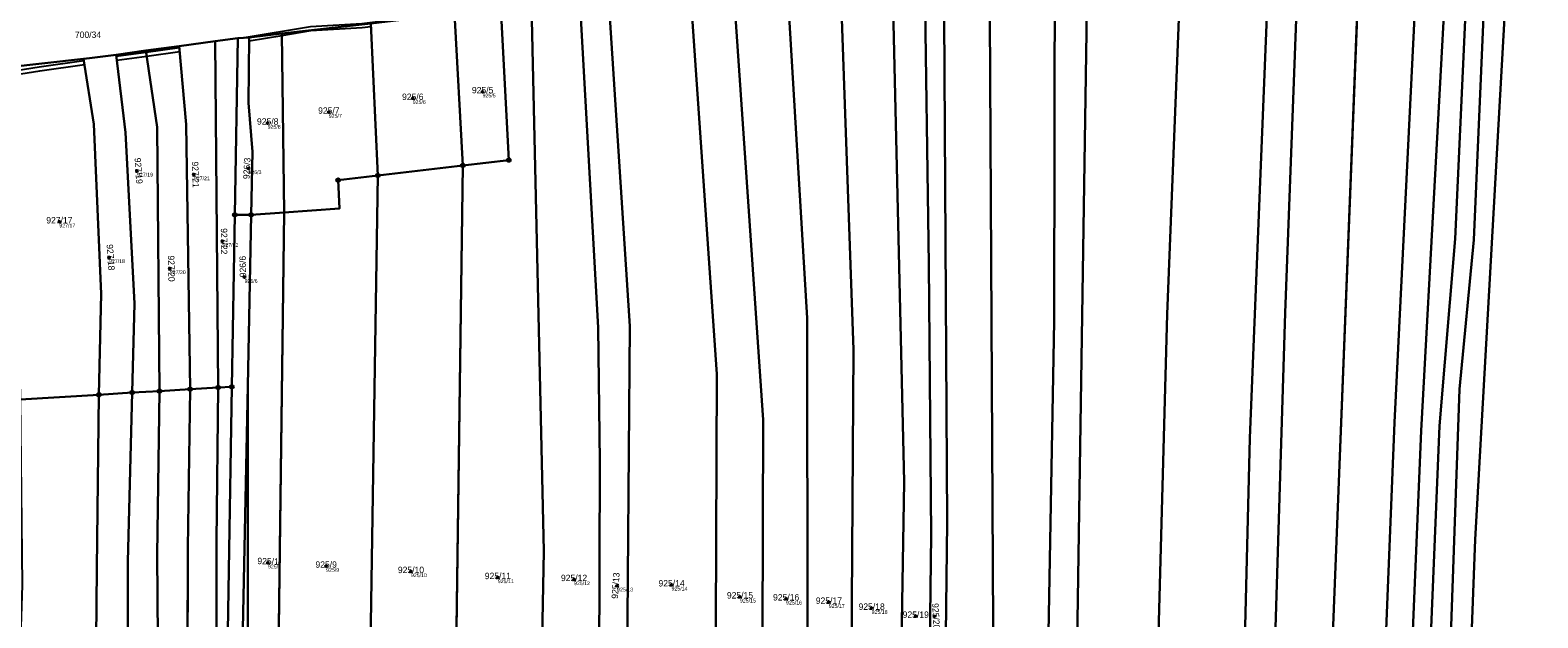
# Model space of a CAD drawing. Extents: x -603967 to -594699, y -1179315 to -1165625.
# Drawn here: x -596821.9 to -596421.9, y -1172233.4 to -1172077.4 of the extents above; entities that cross this region are included whole.
import ezdxf

# ---------------------------------------------------------------- set-up
doc = ezdxf.new("R2010")
doc.units = 0
for name, color, linetype in [('Definiční body', 7, 'Continuous'), ('Hranice parcel', 7, 'Continuous'), ('Parcelní čísla', 7, 'Continuous'), ('Polygon parcely', 7, 'Continuous'), ('Věcná břemena k části', 7, 'Continuous'), ('Značky bodu BP', 7, 'Continuous')]:
    doc.layers.add(name, color=color, linetype=linetype)

msp = doc.modelspace()

# ---------------------------------------------------------------- linework, layer by layer
at = {"layer": 'Definiční body'}
for centre in [(-596701.85, -1172093.74994), (-596720.39, -1172095.50994), (-596758.88, -1172102.06994), (-596742.66, -1172099.17994), (-596763.98, -1172114.12994), (-596793.55, -1172114.75994), (-596778.45, -1172115.73994), (-596814.15, -1172128.28994), (-596770.87, -1172133.43994), (-596800.96, -1172137.71994), (-596784.84, -1172140.66994), (-596765, -1172142.97994), (-596758.79, -1172218.77994), (-596743.37, -1172219.65994), (-596720.86, -1172221.07994), (-596697.81, -1172222.67994), (-596677.6, -1172223.20994), (-596666.16, -1172224.87994), (-596651.72, -1172224.62994), (-596633.57, -1172227.81994), (-596621.33, -1172228.34994), (-596609.99, -1172229.23994), (-596598.64, -1172230.82994), (-596586.94, -1172232.95994), (-596581.98, -1172232.95994)]:
    msp.add_circle(centre, 0.25, dxfattribs=at)
at = {"layer": 'Hranice parcel'}
for p, q in [((-596480.31, -1172340.97), (-596468.79, -1172046.83)), ((-596545.5, -1172332.42), (-596541.28, -1172054.66)), ((-596709.32, -1172073.01), (-596707.12, -1172113.29)), ((-596731.52, -1172075.61), (-596755.09, -1172078.34)), ((-596731.52, -1172075.61), (-596729.67, -1172116)), ((-596782.35, -1172081.65), (-596791.19, -1172082.85)), ((-596772.8, -1172080.36), (-596782.35, -1172081.65)), ((-596766.81, -1172079.55), (-596772.8, -1172080.36)), ((-596772.02, -1172172.26), (-596772.8, -1172080.36)), ((-596767.58, -1172126.4), (-596766.81, -1172079.55)), ((-596766.81, -1172079.55), (-596763.76, -1172079.34)), ((-596755.09, -1172078.34), (-596763.76, -1172079.34)), ((-596755.09, -1172078.34), (-596754.53, -1172125.79)), ((-596791.19, -1172082.85), (-596799.11, -1172083.92)), ((-596729.67, -1172116), (-596707.12, -1172113.29)), ((-596709.96, -1172320.68), (-596707.12, -1172113.29)), ((-596732.82, -1172319.67), (-596729.67, -1172116)), ((-596763.27, -1172126.43), (-596754.53, -1172125.79)), ((-596756.95, -1172318.61), (-596754.53, -1172125.79)), ((-596768.36, -1172172.06), (-596767.58, -1172126.4)), ((-596767.58, -1172126.4), (-596763.27, -1172126.43)), ((-596763.27, -1172126.43), (-596764.18, -1172171.8)), ((-596803.64, -1172174.16), (-596794.84, -1172173.59)), ((-596795.95, -1172218.4), (-596794.84, -1172173.59)), ((-596794.84, -1172173.59), (-596787.59, -1172173.18)), ((-596788.18, -1172216.66), (-596787.59, -1172173.18)), ((-596787.59, -1172173.18), (-596779.43, -1172172.71)), ((-596780.04, -1172214.83), (-596779.43, -1172172.71)), ((-596779.43, -1172172.71), (-596772.02, -1172172.26)), ((-596772.43, -1172213.12), (-596772.02, -1172172.26)), ((-596772.02, -1172172.26), (-596768.36, -1172172.06)), ((-596770.8, -1172318), (-596768.36, -1172172.06)), ((-596764.18, -1172171.8), (-596767.14, -1172318.16)), ((-596764.18, -1172171.8), (-596764.18, -1172318.29)), ((-596824.55, -1172175.4), (-596803.64, -1172174.16)), ((-596804.22, -1172220.26), (-596803.64, -1172174.16)), ((-596772.46, -1172317.95), (-596772.43, -1172213.12)), ((-596787.36, -1172316.52), (-596788.18, -1172216.66)), ((-596780.36, -1172317.5), (-596780.04, -1172214.83)), ((-596805.07, -1172314.57), (-596804.22, -1172220.26)), ((-596795.99, -1172315.54), (-596795.95, -1172218.4))]:
    msp.add_line(p, q, dxfattribs=at)
for points in [[(-596466.35, -1172342.13), (-596459.87, -1172181.54), (-596453.18, -1172045.14)], [(-596459.45, -1172342.7), (-596452.82, -1172183.74), (-596445.27, -1172044.28)], [(-596454.62, -1172343.1), (-596447.98, -1172182.42), (-596443.84, -1172132.82), (-596439.77, -1172043.69)], [(-596448.65, -1172343.6), (-596442.7, -1172172.73), (-596438.88, -1172133.03), (-596434.97, -1172043.17)], [(-596443.43, -1172344.03), (-596438.52, -1172212.57), (-596429, -1172042.53)], [(-596502.08, -1172339.16), (-596498.32, -1172185.67), (-596492.77, -1172049.42)], [(-596494.69, -1172339.77), (-596488.9, -1172152.4), (-596485.02, -1172048.58)], [(-596525.15, -1172335.58), (-596520.23, -1172152.75), (-596516.23, -1172051.95)], [(-596569.05, -1172328.76), (-596566.39, -1172235.48), (-596567.38, -1172057.49)], [(-596553.66, -1172331.15), (-596552.65, -1172290.86), (-596550.23, -1172154.62), (-596550.05, -1172055.61)], [(-596604.52, -1172323.24), (-596603.43, -1172162.21), (-596606.98, -1172061.8)], [(-596592.12, -1172325.17), (-596589.97, -1172197.25), (-596593.21, -1172060.3)], [(-596584.28, -1172326.39), (-596582.85, -1172211.37), (-596583.46, -1172139.6), (-596584.6, -1172059.36)], [(-596579.98, -1172327.06), (-596578.58, -1172207.98), (-596579.44, -1172058.8)], [(-596627.85, -1172323.64), (-596627.38, -1172180.82), (-596635.39, -1172064.89)], [(-596615.52, -1172323.53), (-596615.74, -1172153.84), (-596621.15, -1172063.34)], [(-596672.99, -1172322.31), (-596670.97, -1172246.23), (-596670.71, -1172191.84), (-596671.16, -1172156.33), (-596676.08, -1172069.31)], [(-596664.14, -1172322.26), (-596662.8, -1172155.94), (-596668.46, -1172068.48)], [(-596640.34, -1172323.73), (-596639.72, -1172168.75), (-596646.74, -1172066.12)], [(-596707.12, -1172113.29), (-596694.91, -1172111.87), (-596697.04, -1172071.57)], [(-596687.66, -1172321.66), (-596685.64, -1172215.65), (-596688.89, -1172070.7)], [(-596779.43, -1172172.71), (-596780.53, -1172102.41), (-596782.35, -1172081.65)], [(-596763.76, -1172079.34), (-596763.92, -1172096.73), (-596762.91, -1172109.71), (-596763.27, -1172126.43)], [(-596807.73, -1172085.05), (-596828.27, -1172087.31), (-596829.09, -1172087.47)], [(-596799.11, -1172083.92), (-596806.18, -1172084.88), (-596807.73, -1172085.05)], [(-596803.64, -1172174.16), (-596803.09, -1172147.37), (-596805.02, -1172102.38), (-596807.73, -1172085.05)], [(-596794.84, -1172173.59), (-596794.22, -1172149.95), (-596796.59, -1172104.57), (-596799.11, -1172083.92)], [(-596787.59, -1172173.18), (-596788.2, -1172103.15), (-596791.19, -1172082.85)], [(-596754.53, -1172125.79), (-596739.79, -1172124.76), (-596740.18, -1172117.22), (-596729.67, -1172116)]]:
    msp.add_lwpolyline(points, dxfattribs=at)
at = {"layer": 'Polygon parcely'}
for points in [[(-596420.62, -1172345.93), (-596406.35, -1172040.08), (-596429, -1172042.53), (-596438.52, -1172212.57), (-596443.43, -1172344.03)], [(-596459.87, -1172181.54), (-596453.18, -1172045.14), (-596468.79, -1172046.83), (-596480.31, -1172340.97), (-596466.35, -1172342.13)], [(-596459.45, -1172342.7), (-596452.82, -1172183.74), (-596445.27, -1172044.28), (-596453.18, -1172045.14), (-596459.87, -1172181.54), (-596466.35, -1172342.13)], [(-596454.62, -1172343.1), (-596447.98, -1172182.42), (-596443.84, -1172132.82), (-596439.77, -1172043.69), (-596445.27, -1172044.28), (-596452.82, -1172183.74), (-596459.45, -1172342.7)], [(-596438.88, -1172133.03), (-596434.97, -1172043.17), (-596439.77, -1172043.69), (-596443.84, -1172132.82), (-596447.98, -1172182.42), (-596454.62, -1172343.1), (-596448.65, -1172343.6), (-596442.7, -1172172.73)], [(-596443.43, -1172344.03), (-596438.52, -1172212.57), (-596429, -1172042.53), (-596434.97, -1172043.17), (-596438.88, -1172133.03), (-596442.7, -1172172.73), (-596448.65, -1172343.6)], [(-596502.08, -1172339.16), (-596498.32, -1172185.67), (-596492.77, -1172049.42), (-596516.23, -1172051.95), (-596520.23, -1172152.75), (-596525.15, -1172335.58)], [(-596494.69, -1172339.77), (-596488.9, -1172152.4), (-596485.02, -1172048.58), (-596492.77, -1172049.42), (-596498.32, -1172185.67), (-596502.08, -1172339.16)], [(-596480.31, -1172340.97), (-596468.79, -1172046.83), (-596485.02, -1172048.58), (-596488.9, -1172152.4), (-596494.69, -1172339.77)], [(-596520.23, -1172152.75), (-596516.23, -1172051.95), (-596537.94, -1172054.3), (-596541.28, -1172054.66), (-596545.5, -1172332.42), (-596525.15, -1172335.58)], [(-596566.39, -1172235.48), (-596567.38, -1172057.49), (-596579.44, -1172058.8), (-596578.58, -1172207.98), (-596579.98, -1172327.06), (-596569.05, -1172328.76)], [(-596553.66, -1172331.15), (-596552.65, -1172290.86), (-596550.23, -1172154.62), (-596550.05, -1172055.61), (-596567.38, -1172057.49), (-596566.39, -1172235.48), (-596569.05, -1172328.76)], [(-596545.5, -1172332.42), (-596541.28, -1172054.66), (-596550.05, -1172055.61), (-596550.23, -1172154.62), (-596552.65, -1172290.86), (-596553.66, -1172331.15)], [(-596606.98, -1172061.8), (-596621.15, -1172063.34), (-596615.74, -1172153.84), (-596615.52, -1172323.53), (-596604.52, -1172323.24), (-596603.43, -1172162.21)], [(-596593.21, -1172060.3), (-596606.98, -1172061.8), (-596603.43, -1172162.21), (-596604.52, -1172323.24), (-596592.12, -1172325.17), (-596589.97, -1172197.25)], [(-596593.21, -1172060.3), (-596589.97, -1172197.25), (-596592.12, -1172325.17), (-596584.28, -1172326.39), (-596582.85, -1172211.37), (-596583.46, -1172139.6), (-596584.6, -1172059.36)], [(-596584.6, -1172059.36), (-596583.46, -1172139.6), (-596582.85, -1172211.37), (-596584.28, -1172326.39), (-596579.98, -1172327.06), (-596578.58, -1172207.98), (-596579.44, -1172058.8)], [(-596635.39, -1172064.89), (-596646.74, -1172066.12), (-596639.72, -1172168.75), (-596640.34, -1172323.73), (-596627.85, -1172323.64), (-596627.38, -1172180.82)], [(-596621.15, -1172063.34), (-596635.39, -1172064.89), (-596627.38, -1172180.82), (-596627.85, -1172323.64), (-596615.52, -1172323.53), (-596615.74, -1172153.84)], [(-596676.08, -1172069.31), (-596688.89, -1172070.7), (-596685.64, -1172215.65), (-596687.66, -1172321.66), (-596672.99, -1172322.31), (-596670.97, -1172246.23), (-596670.71, -1172191.84), (-596671.16, -1172156.33)], [(-596668.46, -1172068.48), (-596676.08, -1172069.31), (-596671.16, -1172156.33), (-596670.71, -1172191.84), (-596670.97, -1172246.23), (-596672.99, -1172322.31), (-596664.14, -1172322.26), (-596662.8, -1172155.94)], [(-596646.74, -1172066.12), (-596668.46, -1172068.48), (-596662.8, -1172155.94), (-596664.14, -1172322.26), (-596640.34, -1172323.73), (-596639.72, -1172168.75)], [(-596729.67, -1172116), (-596707.12, -1172113.29), (-596709.32, -1172073.01), (-596731.52, -1172075.61)], [(-596688.89, -1172070.7), (-596697.04, -1172071.57), (-596694.91, -1172111.87), (-596707.12, -1172113.29), (-596709.96, -1172320.68), (-596687.66, -1172321.66), (-596685.64, -1172215.65)], [(-596707.12, -1172113.29), (-596694.91, -1172111.87), (-596697.04, -1172071.57), (-596709.32, -1172073.01)], [(-596755.09, -1172078.34), (-596754.53, -1172125.79), (-596739.79, -1172124.76), (-596740.18, -1172117.22), (-596729.67, -1172116), (-596731.52, -1172075.61)], [(-596780.53, -1172102.41), (-596782.35, -1172081.65), (-596791.19, -1172082.85), (-596788.2, -1172103.15), (-596787.59, -1172173.18), (-596779.43, -1172172.71)], [(-596772.02, -1172172.26), (-596772.8, -1172080.36), (-596782.35, -1172081.65), (-596780.53, -1172102.41), (-596779.43, -1172172.71)], [(-596772.02, -1172172.26), (-596768.36, -1172172.06), (-596767.58, -1172126.4), (-596766.81, -1172079.55), (-596772.8, -1172080.36)], [(-596763.27, -1172126.43), (-596762.91, -1172109.71), (-596763.92, -1172096.73), (-596763.76, -1172079.34), (-596766.81, -1172079.55), (-596767.58, -1172126.4)], [(-596762.91, -1172109.71), (-596763.27, -1172126.43), (-596754.53, -1172125.79), (-596755.09, -1172078.34), (-596763.76, -1172079.34), (-596763.92, -1172096.73)], [(-596805.02, -1172102.38), (-596807.73, -1172085.05), (-596828.27, -1172087.31), (-596829.09, -1172087.47), (-596826.77, -1172114.28), (-596824.99, -1172147.95), (-596824.55, -1172175.4), (-596803.64, -1172174.16), (-596803.09, -1172147.37)], [(-596796.59, -1172104.57), (-596799.11, -1172083.92), (-596806.18, -1172084.88), (-596807.73, -1172085.05), (-596805.02, -1172102.38), (-596803.09, -1172147.37), (-596803.64, -1172174.16), (-596794.84, -1172173.59), (-596794.22, -1172149.95)], [(-596787.59, -1172173.18), (-596788.2, -1172103.15), (-596791.19, -1172082.85), (-596799.11, -1172083.92), (-596796.59, -1172104.57), (-596794.22, -1172149.95), (-596794.84, -1172173.59)], [(-596709.96, -1172320.68), (-596707.12, -1172113.29), (-596729.67, -1172116), (-596732.82, -1172319.67)], [(-596732.82, -1172319.67), (-596729.67, -1172116), (-596740.18, -1172117.22), (-596739.79, -1172124.76), (-596754.53, -1172125.79), (-596756.95, -1172318.61)], [(-596756.95, -1172318.61), (-596754.53, -1172125.79), (-596763.27, -1172126.43), (-596764.18, -1172171.8), (-596764.18, -1172318.29)], [(-596767.58, -1172126.4), (-596768.36, -1172172.06), (-596770.8, -1172318), (-596767.14, -1172318.16), (-596764.18, -1172171.8), (-596763.27, -1172126.43)], [(-596795.95, -1172218.4), (-596794.84, -1172173.59), (-596803.64, -1172174.16), (-596804.22, -1172220.26), (-596805.07, -1172314.57), (-596795.99, -1172315.54)], [(-596788.18, -1172216.66), (-596787.59, -1172173.18), (-596794.84, -1172173.59), (-596795.95, -1172218.4), (-596795.99, -1172315.54), (-596787.36, -1172316.52)], [(-596780.04, -1172214.83), (-596779.43, -1172172.71), (-596787.59, -1172173.18), (-596788.18, -1172216.66), (-596787.36, -1172316.52), (-596780.36, -1172317.5)], [(-596772.43, -1172213.12), (-596772.02, -1172172.26), (-596779.43, -1172172.71), (-596780.04, -1172214.83), (-596780.36, -1172317.5), (-596772.46, -1172317.95)], [(-596770.8, -1172318), (-596768.36, -1172172.06), (-596772.02, -1172172.26), (-596772.43, -1172213.12), (-596772.46, -1172317.95)], [(-596767.14, -1172318.16), (-596764.18, -1172318.29), (-596764.18, -1172171.8)], [(-596804.22, -1172220.26), (-596803.64, -1172174.16), (-596824.55, -1172175.4), (-596824, -1172224.7), (-596826.72, -1172310.51), (-596805.07, -1172314.57)]]:
    msp.add_lwpolyline(points, close=True, dxfattribs=at)
msp.add_lwpolyline([(-596828.27, -1172087.31), (-596807.73, -1172085.05), (-596806.18, -1172084.88), (-596799.11, -1172083.92), (-596791.19, -1172082.85), (-596782.35, -1172081.65), (-596772.8, -1172080.36), (-596766.81, -1172079.55), (-596763.76, -1172079.34), (-596755.09, -1172078.34), (-596731.52, -1172075.61), (-596709.32, -1172073.01), (-596697.04, -1172071.57), (-596700.13, -1172068.83), (-596705.84, -1172063.76), (-596706.08, -1172063.55), (-596725.28, -1172065.92), (-596745.71, -1172068.16), (-596767.02, -1172070.53), (-596773.87, -1172071.29), (-596786.92, -1172072.73), (-596793.67, -1172073.48), (-596796.88, -1172073.83)], dxfattribs=at)
at = {"layer": 'Věcná břemena k části'}
for points in [[(-596635.39, -1172064.89), (-596621.15, -1172063.34), (-596606.98, -1172061.8), (-596593.21, -1172060.3), (-596584.6, -1172059.36), (-596579.44, -1172058.8), (-596576.81, -1172058.27), (-596655.6, -1172066.99), (-596696.02, -1172071.05), (-596733.9, -1172075.72), (-596747.53, -1172076.54), (-596765.15, -1172079.44), (-596763.76, -1172079.34), (-596755.09, -1172078.34), (-596731.52, -1172075.61), (-596709.32, -1172073.01), (-596697.04, -1172071.57), (-596688.89, -1172070.7), (-596676.08, -1172069.31), (-596668.46, -1172068.48), (-596646.74, -1172066.12)], [(-596763.76, -1172079.34), (-596763.77, -1172080.22), (-596755.08, -1172078.79), (-596747.43, -1172077.54), (-596733.81, -1172076.71), (-596731.48, -1172076.42), (-596731.52, -1172075.61), (-596755.09, -1172078.34)], [(-596828.9, -1172089.74), (-596819.35, -1172088.17), (-596807.5, -1172086.54), (-596807.65, -1172085.57), (-596819.49, -1172087.19), (-596828.98, -1172088.75)], [(-596799.05, -1172084.39), (-596798.93, -1172085.37), (-596790.97, -1172084.28), (-596791.12, -1172083.3)], [(-596782.22, -1172083.08), (-596782.31, -1172082.09), (-596791.12, -1172083.3), (-596790.97, -1172084.28)]]:
    msp.add_lwpolyline(points, close=True, dxfattribs=at)
at = {"layer": 'Značky bodu BP'}
for centre, radius in [((-596707.12, -1172113.28988), 0.5), ((-596707.12, -1172113.28988), 0.0303), ((-596694.91, -1172111.86988), 0.5), ((-596694.91, -1172111.86988), 0.0303), ((-596740.18, -1172117.21988), 0.5), ((-596740.18, -1172117.21988), 0.0303), ((-596729.67, -1172115.99988), 0.5), ((-596729.67, -1172115.99988), 0.0303), ((-596767.58, -1172126.39988), 0.5), ((-596767.58, -1172126.39988), 0.0303), ((-596763.27, -1172126.42988), 0.5), ((-596763.27, -1172126.42988), 0.0303), ((-596803.64, -1172174.15988), 0.5), ((-596794.84, -1172173.58988), 0.5), ((-596794.84, -1172173.58988), 0.0303), ((-596787.59, -1172173.17988), 0.5), ((-596787.59, -1172173.17988), 0.0303), ((-596779.43, -1172172.70988), 0.5), ((-596779.43, -1172172.70988), 0.0303), ((-596772.02, -1172172.25988), 0.5), ((-596772.02, -1172172.25988), 0.0303), ((-596768.36, -1172172.05988), 0.5), ((-596768.36, -1172172.05988), 0.0303), ((-596803.64, -1172174.15988), 0.0303)]:
    msp.add_circle(centre, radius, dxfattribs=at)

# ---------------------------------------------------------------- texts
at = {"layer": 'Definiční body'}
for s, p in [('925/6', (-596720.39, -1172096.999)), ('925/5', (-596701.85, -1172095.239)), ('925/7', (-596742.66, -1172100.669)), ('925/8', (-596758.88, -1172103.559)), ('927/19', (-596793.55, -1172116.249)), ('927/21', (-596778.45, -1172117.229)), ('926/3', (-596763.98, -1172115.619)), ('927/17', (-596814.15, -1172129.779)), ('927/22', (-596770.87, -1172134.929)), ('927/18', (-596800.96, -1172139.209)), ('927/20', (-596784.84, -1172142.159)), ('926/6', (-596765, -1172144.469)), ('925/1', (-596758.79, -1172220.269)), ('925/9', (-596743.37, -1172221.149)), ('925/10', (-596720.86, -1172222.569)), ('925/11', (-596697.81, -1172224.169)), ('925/12', (-596677.6, -1172224.699)), ('925/13', (-596666.16, -1172226.369)), ('925/14', (-596651.72, -1172226.119)), ('925/15', (-596633.57, -1172229.309)), ('925/16', (-596621.33, -1172229.839)), ('925/17', (-596609.99, -1172230.729)), ('925/18', (-596598.64, -1172232.319))]:
    msp.add_text(s, height=0.999996, dxfattribs=at).set_placement(p)
at = {"layer": 'Parcelní čísla'}
for s, p in [('700/34', (-596810.022, -1172079.475)), ('925/5', (-596704.686, -1172094.175)), ('925/7', (-596745.496, -1172099.605)), ('925/6', (-596723.226, -1172095.935)), ('925/8', (-596761.716, -1172102.495)), ('927/17', (-596817.616, -1172128.715)), ('925/9', (-596746.206, -1172220.085)), ('925/10', (-596724.326, -1172221.505)), ('925/11', (-596701.276, -1172223.105)), ('925/12', (-596681.066, -1172223.635)), ('925/14', (-596655.186, -1172225.055)), ('925/15', (-596637.036, -1172228.245)), ('925/16', (-596624.796, -1172228.775)), ('925/17', (-596613.456, -1172229.665)), ('925/18', (-596602.106, -1172231.255)), ('925/19', (-596590.406, -1172233.385))]:
    msp.add_text(s, height=1.699998, dxfattribs=at).set_placement(p)
for s, rotation, p in [('927/19', 274, (-596794.215, -1172111.331)), ('927/21', 272, (-596778.995, -1172112.29)), ('926/3', 87, (-596763.704, -1172116.984)), ('927/22', 270, (-596771.295, -1172129.973)), ('927/18', 274, (-596801.625, -1172134.291)), ('927/20', 271, (-596785.325, -1172137.211)), ('926/6', 91, (-596764.575, -1172142.972)), ('925/1', 358, (-596761.639, -1172219.105)), ('925/13', 86, (-596665.977, -1172228.367)), ('925/20', 273, (-596582.585, -1172229.52))]:
    msp.add_text(s, height=1.699998, rotation=rotation, dxfattribs=at).set_placement(p)

doc.saveas('drawing.dxf')
